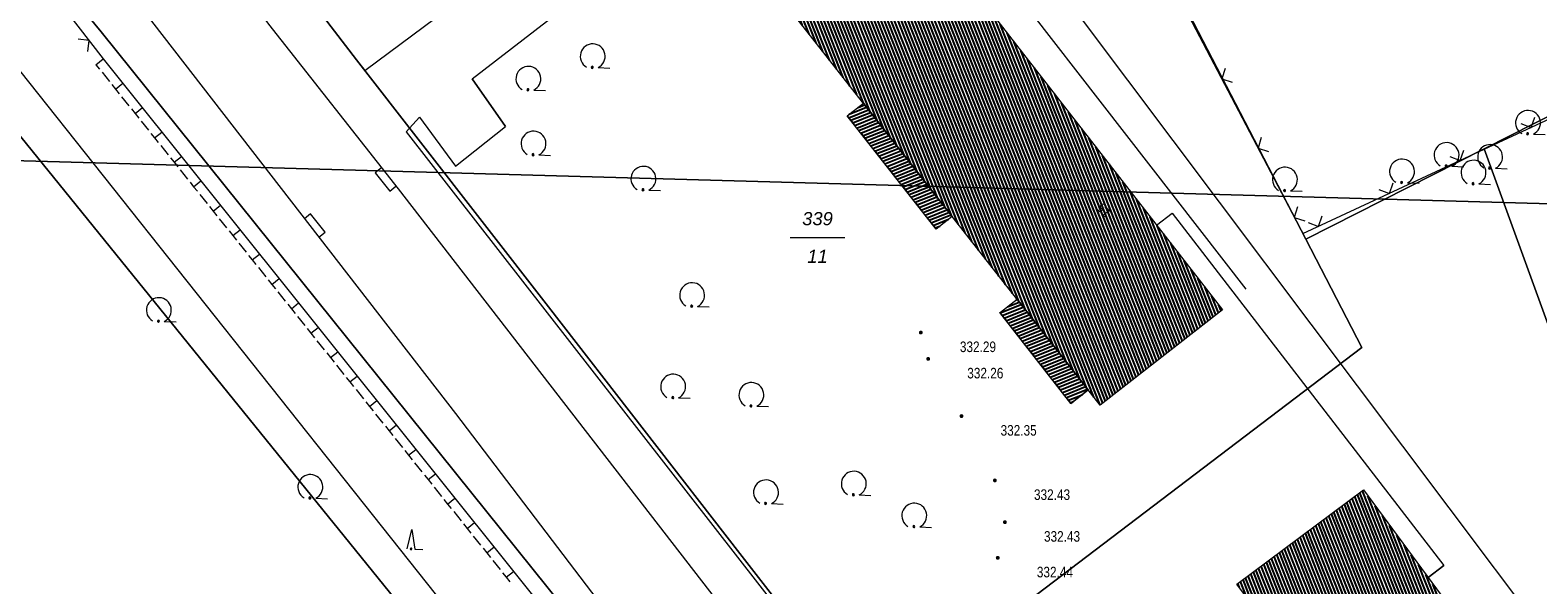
# Model space of a CAD drawing. Header units: metres. Extents: x 345144 to 348639, y 5629211 to 5635235.
# Tile 981 of 1056: x 347462 to 347558, y 5631172 to 5631208. Entities that reach past the tile are written whole.
import ezdxf
from ezdxf.enums import TextEntityAlignment as Align

# ---------------------------------------------------------------- set-up
doc = ezdxf.new("R2010")
doc.units = ezdxf.units.M
doc.header["$MEASUREMENT"] = 0
doc.linetypes.add('4_4', pattern=[1.4, 0.7, -0.7])
for name, color, linetype in [('011 Gebäude', 7, 'Continuous'), ('028 Geländeform', 7, 'Continuous'), ('028 Geländeform Ausg.', 7, 'Continuous'), ('065-066 Ver_Entsorgung Ausg.', 7, 'Continuous'), ('081-083 Topographie', 7, 'Continuous'), ('AX Flurstück', 7, 'Continuous'), ('AX Gebäude', 7, 'Continuous'), ('Blatt', 7, 'Continuous'), ('Definitionslinie', 7, 'Continuous'), ('Präsentationsobjekt -Text (punktförmig)', 7, 'Continuous')]:
    doc.layers.add(name, color=color, linetype=linetype)
doc.styles.add('ARIAL', font='arial.ttf', dxfattribs={"height": 1})
doc.styles.add('ARIALIT', font='ariali.ttf', dxfattribs={"height": 1})
pattern_1 = [(201.882352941, (0, 0), (0.074540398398, -0.185590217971), [])]
pattern_2 = [(111.5294117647, (0, 0), (-0.186045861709, -0.07339575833), [])]

# ---------------------------------------------------------------- blocks, each defined once
blk = doc.blocks.new('alk_043x_nrw')
h = blk.add_hatch(color=7)
edge = h.paths.add_edge_path(flags=0)
edge.add_arc((0, 0), 1, 180, 360, ccw=False)
edge.add_arc((0, 0), 1, 0, 180, ccw=False)
blk = doc.blocks.new('alk_7100_nrwx2')
at = {"true_color": 0x2e2e2e}
h = blk.add_hatch(color=250, dxfattribs=at)
edge = h.paths.add_edge_path(flags=0)
edge.add_arc((0.024073, -0.597267), 0.057254, 180, 360, ccw=False)
edge.add_arc((0.024073, -0.597267), 0.057255, 0, 180, ccw=False)
at = {"color": 250, "lineweight": 5, "true_color": 0x2e2e2e, "flags": 128}
blk.add_lwpolyline([(0.349382, -0.597267), (1, -0.597267)], dxfattribs=at)
at = {"color": 250, "lineweight": 5, "true_color": 0x2e2e2e}
for centre, radius, start, end in [((0.024073, 0.012362), 0.690995, -61.91481688, -118.08518312), ((0.024073, -0.597267), 0.057255, 0, 180), ((0.024073, -0.597267), 0.057254, 180, 0)]:
    blk.add_arc(centre, radius, start, end, dxfattribs=at)
blk = doc.blocks.new('alk_7200_nrwx2')
at = {"true_color": 0x2e2e2e}
h = blk.add_hatch(color=250, dxfattribs=at)
edge = h.paths.add_edge_path(flags=0)
edge.add_arc((-0.020544, -0.388118), 0.055525, 180, 360, ccw=False)
edge.add_arc((-0.020544, -0.388118), 0.055525, 0, 180, ccw=False)
at = {"color": 250, "lineweight": 5, "true_color": 0x2e2e2e, "flags": 128}
blk.add_lwpolyline([(-0.298168, -0.388118), (-0.020544, 1), (0.257079, -0.388118), (0.812326, -0.388118)], dxfattribs=at)
blk.add_lwpolyline([(-0.298168, -0.388118), (-0.020544, 1), (0.257079, -0.388118), (0.812326, -0.388118)], dxfattribs=at)
at = {"color": 250, "lineweight": 5, "true_color": 0x2e2e2e}
for start, end in [(0, 180), (180, 0)]:
    blk.add_arc((-0.020544, -0.388118), 0.055525, start, end, dxfattribs=at)
blk = doc.blocks.new('swc_strasseneinlauf')
at = {"color": 7, "lineweight": 5, "flags": 128}
blk.add_lwpolyline([(-1, 0), (-1, -0.666667), (1, -0.666667), (1, 0)], dxfattribs=at)

msp = doc.modelspace()

# ---------------------------------------------------------------- hatches: boundary and pattern name
at = {"layer": '011 Gebäude', "true_color": 0x8f8f8f}
h = msp.add_hatch(dxfattribs=at)
h.set_pattern_fill('_USER', color=252, scale=0.2, angle=201.88235294, style=0, pattern_type=0)
h.set_pattern_definition(pattern_1)
h.paths.add_polyline_path([(347519.621, 5631195.252), (347513.943, 5631202.499), (347513.943, 5631202.499), (347514.972, 5631203.304), (347514.972, 5631203.304), (347520.649, 5631196.058), (347520.649, 5631196.058)], flags=0)
h = msp.add_hatch(dxfattribs=at)
h.set_pattern_fill('_USER', color=252, scale=0.2, angle=201.88235294, style=0, pattern_type=0)
h.set_pattern_definition(pattern_1)
h.paths.add_polyline_path([(347528.252, 5631184.099), (347523.71, 5631189.903), (347523.71, 5631189.903), (347523.74, 5631189.927), (347523.74, 5631189.927), (347524.801, 5631190.758), (347524.801, 5631190.758), (347529.348, 5631184.956), (347529.348, 5631184.956)], flags=0)
at = {"layer": 'AX Gebäude', "true_color": 0x4f4f4f}
h = msp.add_hatch(dxfattribs=at)
h.set_pattern_fill('_USER', color=251, scale=0.2, angle=111.52941176, style=0, pattern_type=0)
h.set_pattern_definition(pattern_2)
h.paths.add_polyline_path([(347513.463, 5631221.555), (347537.951, 5631190.089), (347530.117, 5631183.972), (347505.526, 5631215.363)], flags=0)
h = msp.add_hatch(dxfattribs=at)
h.set_pattern_fill('_USER', color=251, scale=0.2, angle=111.52941176, style=0, pattern_type=0)
h.set_pattern_definition(pattern_2)
h.paths.add_polyline_path([(347570.613, 5631146.494), (347562.535, 5631140.498), (347553.364, 5631153.006), (347548.021, 5631160.247), (347538.869, 5631172.53), (347546.969, 5631178.555)], flags=0)

# ---------------------------------------------------------------- linework, layer by layer
at = {"layer": '011 Gebäude', "color": 251, "linetype": 'Continuous', "lineweight": 13, "true_color": 0x4f4f4f, "flags": 128}
for points in [[(347519.621, 5631195.252), (347513.943, 5631202.499), (347513.943, 5631202.499), (347514.972, 5631203.304), (347514.972, 5631203.304), (347520.649, 5631196.058), (347520.649, 5631196.058), (347519.621, 5631195.252)], [(347528.252, 5631184.099), (347523.71, 5631189.903), (347523.71, 5631189.903), (347523.74, 5631189.927), (347523.74, 5631189.927), (347524.801, 5631190.758), (347524.801, 5631190.758), (347529.348, 5631184.956), (347529.348, 5631184.956), (347528.252, 5631184.099)]]:
    msp.add_lwpolyline(points, dxfattribs=at)
at = {"layer": '081-083 Topographie', "color": 7, "linetype": 'Continuous', "lineweight": 5, "flags": 128}
for points in [[(347384.325, 5631300.768), (347398.305, 5631307.539), (347398.305, 5631307.539), (347418.575, 5631273.242), (347418.575, 5631273.242), (347420.009, 5631270.148), (347420.009, 5631270.148), (347427.849, 5631257.13), (347427.849, 5631257.13), (347429.696, 5631253.824), (347429.696, 5631253.824), (347446.14, 5631232.185), (347446.14, 5631232.185), (347466.352, 5631206.14)], [(347423.256, 5631270.975), (347432.158, 5631257.838), (347432.158, 5631257.838), (347441.344, 5631244.954), (347441.344, 5631244.954), (347447.534, 5631236.917), (347447.534, 5631236.917), (347449.165, 5631234.8), (347449.165, 5631234.8), (347457.754, 5631223.632), (347457.754, 5631223.632), (347488.875, 5631183.459), (347488.875, 5631183.459), (347501.941, 5631166.293)], [(347381.9, 5631263.51), (347385.767, 5631263.085), (347385.767, 5631263.085), (347388.795, 5631262.065), (347388.795, 5631262.065), (347390.167, 5631261.419), (347390.167, 5631261.419), (347391.491, 5631260.516), (347391.491, 5631260.516), (347392.431, 5631259.371), (347392.431, 5631259.371), (347396.819, 5631251.002), (347396.819, 5631251.002), (347416.774, 5631263.085), (347416.774, 5631263.085), (347437.377, 5631233.128), (347437.377, 5631233.128), (347459.322, 5631204.289), (347459.322, 5631204.289), (347460.993, 5631205.388), (347460.993, 5631205.388), (347482.393, 5631178.448), (347482.393, 5631178.448), (347504.526, 5631150.568)], [(347480.444, 5631208.826), (347482.553, 5631206.068), (347482.553, 5631206.068), (347483.073, 5631205.385), (347483.073, 5631205.385), (347513.852, 5631228.271)], [(347525.749, 5631228.038), (347543.083, 5631194.955), (347543.083, 5631194.955), (347563.22, 5631204.331)], [(347485.719, 5631201.479), (347486.586, 5631202.411), (347486.586, 5631202.411), (347488.88, 5631199.27), (347488.88, 5631199.27), (347492.078, 5631201.802), (347492.078, 5631201.802), (347489.954, 5631204.853), (347489.954, 5631204.853), (347514.271, 5631223.657), (347514.271, 5631223.657), (347516.38, 5631221.117), (347516.38, 5631221.117), (347539.429, 5631191.406)], [(347523.043, 5631216.552), (347572.98, 5631150.051)], [(347466.352, 5631206.14), (347527.78, 5631129.383)], [(347432.641, 5631180.669), (347461.616, 5631146.306), (347461.616, 5631146.306), (347490.009, 5631165.403), (347490.009, 5631165.403), (347459.979, 5631202.503), (347459.979, 5631202.503), (347433.146, 5631183.69)], [(347533.734, 5631195.509), (347534.735, 5631196.271), (347534.735, 5631196.271), (347552.107, 5631173.73), (347552.107, 5631173.73), (347551.098, 5631172.957)]]:
    msp.add_lwpolyline(points, dxfattribs=at)
at = {"layer": 'AX Flurstück', "color": 8, "linetype": 'Continuous', "lineweight": 13, "true_color": 0x808080, "flags": 128}
for points in [[(347558.458, 5631271.171), (347561.141, 5631265.058), (347572.91, 5631238.222), (347573.942, 5631235.157), (347583.121, 5631214.451), (347567.615, 5631206.936), (347554.681, 5631200.386), (347543.268, 5631194.596), (347520.498, 5631238.56), (347503.955, 5631270.533), (347486.095, 5631305.071), (347472.833, 5631330.626), (347472.537, 5631331.219), (347500.569, 5631340.299), (347489.06, 5631375.135), (347492.485, 5631376.203), (347493.091, 5631376.415), (347504.71, 5631347.927), (347507.619, 5631341.216), (347524.924, 5631346.821), (347537.028, 5631319.313), (347540.529, 5631311.415), (347558.458, 5631271.171)], [(347388.425, 5631340.648), (347393.175, 5631342.118), (347396.244, 5631333.407), (347409.145, 5631313), (347412.286, 5631307.809), (347424.223, 5631287.101), (347433.759, 5631271.813), (347434.82, 5631270.109), (347446.19, 5631253.657), (347458.131, 5631237.721), (347470.356, 5631221.865), (347480.443, 5631208.827), (347482.552, 5631206.069), (347494.83, 5631190.279), (347507.077, 5631174.492), (347515.417, 5631163.756)], [(347398.443, 5631162.881), (347388.988, 5631174.67), (347368.831, 5631202.336), (347354.26, 5631224.605), (347338.46, 5631257.681), (347322.685, 5631290.449), (347310.778, 5631315.187), (347344.17, 5631326.531), (347383.962, 5631338.831), (347384.84, 5631337.205), (347399.906, 5631309.244), (347413.811, 5631283.114), (347422.076, 5631267.3), (347427.849, 5631257.131), (347446.139, 5631232.186), (347466.217, 5631207.86)], [(347515.469, 5631146.562), (347466.217, 5631207.86), (347446.139, 5631232.186), (347427.849, 5631257.131), (347422.076, 5631267.3), (347413.811, 5631283.114), (347399.906, 5631309.244), (347384.84, 5631337.205)], [(347480.443, 5631208.827), (347520.498, 5631238.56), (347543.268, 5631194.596), (347546.859, 5631187.675), (347515.417, 5631163.756), (347507.077, 5631174.492), (347494.83, 5631190.279), (347482.552, 5631206.069), (347480.443, 5631208.827)], [(347567.615, 5631206.936), (347583.121, 5631214.451), (347583.593, 5631213.16), (347594.209, 5631183.921), (347596.027, 5631178.914), (347601.785, 5631165.491), (347606.635, 5631156.778), (347590.324, 5631150.857), (347578.637, 5631142.515), (347572.979, 5631150.05), (347554.681, 5631200.386), (347567.615, 5631206.936)], [(347466.217, 5631207.86), (347515.469, 5631146.562)], [(347543.268, 5631194.596), (347554.681, 5631200.386), (347572.979, 5631150.05), (347578.637, 5631142.515), (347548.092, 5631120.711), (347543.644, 5631126.996), (347531.644, 5631142.953), (347519.335, 5631158.713), (347515.417, 5631163.756), (347546.859, 5631187.675), (347543.268, 5631194.596)]]:
    msp.add_lwpolyline(points, dxfattribs=at)
at = {"layer": 'AX Gebäude', "color": 7, "linetype": 'Continuous', "lineweight": 5, "flags": 128}
for points in [[(347513.463, 5631221.555), (347537.951, 5631190.089), (347530.117, 5631183.972), (347505.526, 5631215.363), (347513.463, 5631221.555)], [(347570.613, 5631146.494), (347562.535, 5631140.498), (347553.364, 5631153.006), (347548.021, 5631160.247), (347538.869, 5631172.53), (347546.969, 5631178.555), (347570.613, 5631146.494)]]:
    msp.add_lwpolyline(points, dxfattribs=at)
at = {"layer": 'Blatt', "color": 205, "linetype": 'Continuous', "lineweight": 5, "true_color": 0x873099, "flags": 128}
for points in [[(347381.745, 5631201.846), (347388.783, 5631451.723), (347888.543, 5631437.647), (347881.503, 5631187.771), (347381.745, 5631201.846)], [(347374.708, 5630951.97), (347381.745, 5631201.846), (347881.503, 5631187.771), (347874.464, 5630937.896), (347374.708, 5630951.97)]]:
    msp.add_lwpolyline(points, dxfattribs=at)
at = {"layer": 'Definitionslinie', "color": 7, "linetype": 'Continuous', "lineweight": 5, "flags": 128}
for points in [[(347446.14, 5631232.185), (347466.352, 5631206.14)], [(347483.073, 5631205.385), (347513.852, 5631228.271)], [(347525.749, 5631228.038), (347543.083, 5631194.955)], [(347457.754, 5631223.632), (347488.875, 5631183.459)], [(347489.954, 5631204.853), (347514.271, 5631223.657)], [(347516.38, 5631221.117), (347539.429, 5631191.406)], [(347523.043, 5631216.552), (347572.98, 5631150.051)], [(347480.444, 5631208.826), (347482.553, 5631206.068)], [(347465.354, 5631206.611), (347465.442, 5631207.312), (347464.741, 5631207.401)], [(347465.354, 5631206.611), (347465.442, 5631207.312), (347464.741, 5631207.401)], [(347465.884, 5631205.765), (347466.352, 5631206.14)], [(347465.884, 5631205.766), (347466.352, 5631206.14)], [(347465.884, 5631205.766), (347466.352, 5631206.14)], [(347465.884, 5631205.765), (347466.352, 5631206.14)], [(347466.352, 5631206.14), (347527.78, 5631129.383)], [(347460.993, 5631205.388), (347482.393, 5631178.448)], [(347465.884, 5631205.765), (347466.118, 5631205.472)], [(347465.884, 5631205.765), (347466.118, 5631205.472)], [(347466.275, 5631205.277), (347466.743, 5631204.691)], [(347466.275, 5631205.277), (347466.743, 5631204.691)], [(347482.553, 5631206.068), (347483.073, 5631205.385)], [(347538.108, 5631205.528), (347537.897, 5631204.853), (347538.572, 5631204.642)], [(347538.108, 5631205.528), (347537.897, 5631204.853), (347538.572, 5631204.642)], [(347466.899, 5631204.496), (347467.134, 5631204.203)], [(347466.899, 5631204.496), (347467.134, 5631204.203)], [(347467.134, 5631204.204), (347467.602, 5631204.578)], [(347467.134, 5631204.204), (347467.602, 5631204.578)], [(347467.134, 5631204.203), (347467.368, 5631203.911)], [(347467.134, 5631204.203), (347467.368, 5631203.911)], [(347489.954, 5631204.853), (347492.078, 5631201.802)], [(347543.083, 5631194.955), (347563.22, 5631204.331)], [(347467.524, 5631203.716), (347467.993, 5631203.13)], [(347467.524, 5631203.716), (347467.993, 5631203.13)], [(347459.979, 5631202.503), (347490.009, 5631165.403)], [(347468.149, 5631202.935), (347468.383, 5631202.642)], [(347468.149, 5631202.935), (347468.383, 5631202.642)], [(347468.383, 5631202.643), (347468.851, 5631203.017)], [(347468.383, 5631202.643), (347468.851, 5631203.017)], [(347468.383, 5631202.642), (347468.618, 5631202.349)], [(347468.383, 5631202.642), (347468.618, 5631202.349)], [(347485.719, 5631201.479), (347486.586, 5631202.411)], [(347486.586, 5631202.411), (347488.88, 5631199.27)], [(347557.02, 5631201.996), (347557.684, 5631201.753), (347557.927, 5631202.418)], [(347557.02, 5631201.996), (347557.684, 5631201.753), (347557.927, 5631202.418)], [(347468.774, 5631202.154), (347469.242, 5631201.568)], [(347468.774, 5631202.154), (347469.242, 5631201.568)], [(347469.399, 5631201.373), (347469.633, 5631201.08)], [(347469.399, 5631201.373), (347469.633, 5631201.08)], [(347469.633, 5631201.08), (347470.101, 5631201.454)], [(347469.633, 5631201.08), (347470.101, 5631201.454)], [(347488.88, 5631199.27), (347492.078, 5631201.802)], [(347469.633, 5631201.08), (347469.867, 5631200.788)], [(347469.633, 5631201.08), (347469.867, 5631200.788)], [(347470.024, 5631200.592), (347470.492, 5631200.007)], [(347470.024, 5631200.592), (347470.492, 5631200.007)], [(347540.428, 5631201.099), (347540.217, 5631200.424), (347540.892, 5631200.213)], [(347540.428, 5631201.099), (347540.217, 5631200.424), (347540.892, 5631200.213)], [(347470.648, 5631199.812), (347470.883, 5631199.519)], [(347470.648, 5631199.812), (347470.883, 5631199.519)], [(347470.883, 5631199.52), (347471.351, 5631199.894)], [(347470.883, 5631199.52), (347471.351, 5631199.894)], [(347470.883, 5631199.519), (347471.117, 5631199.226)], [(347470.883, 5631199.519), (347471.117, 5631199.226)], [(347552.487, 5631199.885), (347553.152, 5631199.643), (347553.394, 5631200.307)], [(347552.487, 5631199.885), (347553.152, 5631199.643), (347553.394, 5631200.307)], [(347471.273, 5631199.031), (347471.742, 5631198.445)], [(347471.273, 5631199.031), (347471.742, 5631198.445)], [(347471.898, 5631198.25), (347472.132, 5631197.957)], [(347471.898, 5631198.25), (347472.132, 5631197.957)], [(347472.132, 5631197.957), (347472.6, 5631198.331)], [(347472.132, 5631197.957), (347472.6, 5631198.331)], [(347472.132, 5631197.957), (347472.367, 5631197.665)], [(347472.132, 5631197.957), (347472.367, 5631197.665)], [(347472.523, 5631197.469), (347472.991, 5631196.884)], [(347472.523, 5631197.469), (347472.991, 5631196.884)], [(347547.954, 5631197.775), (347548.619, 5631197.533), (347548.861, 5631198.197)], [(347547.954, 5631197.775), (347548.619, 5631197.533), (347548.861, 5631198.197)], [(347473.148, 5631196.689), (347473.382, 5631196.396)], [(347473.148, 5631196.689), (347473.382, 5631196.396)], [(347473.382, 5631196.397), (347473.85, 5631196.771)], [(347473.382, 5631196.397), (347473.85, 5631196.771)], [(347542.749, 5631196.67), (347542.538, 5631195.995), (347543.213, 5631195.785)], [(347542.749, 5631196.67), (347542.538, 5631195.995), (347543.213, 5631195.785)], [(347473.382, 5631196.396), (347473.616, 5631196.103)], [(347473.382, 5631196.396), (347473.616, 5631196.103)], [(347473.773, 5631195.908), (347474.241, 5631195.322)], [(347473.773, 5631195.908), (347474.241, 5631195.322)], [(347533.734, 5631195.509), (347534.735, 5631196.271)], [(347534.735, 5631196.271), (347552.107, 5631173.73)], [(347543.422, 5631195.664), (347544.086, 5631195.422), (347544.328, 5631196.086)], [(347543.422, 5631195.664), (347544.086, 5631195.422), (347544.328, 5631196.086)], [(347474.397, 5631195.127), (347474.632, 5631194.834)], [(347474.397, 5631195.127), (347474.632, 5631194.834)], [(347474.632, 5631194.835), (347475.1, 5631195.209)], [(347474.632, 5631194.835), (347475.1, 5631195.209)], [(347474.632, 5631194.834), (347474.866, 5631194.542)], [(347474.632, 5631194.834), (347474.866, 5631194.542)], [(347475.022, 5631194.346), (347475.491, 5631193.761)], [(347475.022, 5631194.346), (347475.491, 5631193.761)], [(347475.881, 5631193.274), (347476.349, 5631193.648)], [(347475.881, 5631193.274), (347476.349, 5631193.648)], [(347475.647, 5631193.566), (347475.881, 5631193.273)], [(347475.647, 5631193.566), (347475.881, 5631193.273)], [(347475.881, 5631193.273), (347476.116, 5631192.98)], [(347475.881, 5631193.273), (347476.116, 5631192.98)], [(347476.272, 5631192.785), (347476.74, 5631192.199)], [(347476.272, 5631192.785), (347476.74, 5631192.199)], [(347476.897, 5631192.004), (347477.131, 5631191.711)], [(347476.897, 5631192.004), (347477.131, 5631191.711)], [(347477.131, 5631191.711), (347477.599, 5631192.085)], [(347477.131, 5631191.711), (347477.599, 5631192.085)], [(347477.131, 5631191.711), (347477.365, 5631191.419)], [(347477.131, 5631191.711), (347477.365, 5631191.419)], [(347477.522, 5631191.223), (347477.99, 5631190.638)], [(347477.522, 5631191.223), (347477.99, 5631190.638)], [(347478.146, 5631190.443), (347478.381, 5631190.15)], [(347478.146, 5631190.443), (347478.381, 5631190.15)], [(347478.381, 5631190.151), (347478.849, 5631190.525)], [(347478.381, 5631190.151), (347478.849, 5631190.525)], [(347478.381, 5631190.15), (347478.615, 5631189.857)], [(347478.381, 5631190.15), (347478.615, 5631189.857)], [(347478.771, 5631189.662), (347479.24, 5631189.076)], [(347478.771, 5631189.662), (347479.24, 5631189.076)], [(347479.396, 5631188.881), (347479.63, 5631188.588)], [(347479.396, 5631188.881), (347479.63, 5631188.588)], [(347479.63, 5631188.588), (347480.098, 5631188.962)], [(347479.63, 5631188.588), (347480.098, 5631188.962)], [(347479.63, 5631188.588), (347479.865, 5631188.296)], [(347479.63, 5631188.588), (347479.865, 5631188.296)], [(347480.021, 5631188.1), (347480.489, 5631187.515)], [(347480.021, 5631188.1), (347480.489, 5631187.515)], [(347480.646, 5631187.32), (347480.88, 5631187.027)], [(347480.646, 5631187.32), (347480.88, 5631187.027)], [(347480.88, 5631187.028), (347481.348, 5631187.402)], [(347480.88, 5631187.028), (347481.348, 5631187.402)], [(347480.88, 5631187.027), (347481.114, 5631186.734)], [(347480.88, 5631187.027), (347481.114, 5631186.734)], [(347481.271, 5631186.539), (347481.739, 5631185.953)], [(347481.271, 5631186.539), (347481.739, 5631185.953)], [(347481.895, 5631185.758), (347482.13, 5631185.465)], [(347481.895, 5631185.758), (347482.13, 5631185.465)], [(347482.13, 5631185.466), (347482.598, 5631185.84)], [(347482.13, 5631185.466), (347482.598, 5631185.84)], [(347482.13, 5631185.465), (347482.364, 5631185.173)], [(347482.13, 5631185.465), (347482.364, 5631185.173)], [(347482.52, 5631184.977), (347482.989, 5631184.392)], [(347482.52, 5631184.977), (347482.989, 5631184.392)], [(347483.145, 5631184.197), (347483.379, 5631183.904)], [(347483.145, 5631184.197), (347483.379, 5631183.904)], [(347483.379, 5631183.905), (347483.847, 5631184.279)], [(347483.379, 5631183.905), (347483.847, 5631184.279)], [(347483.379, 5631183.904), (347483.614, 5631183.611)], [(347483.379, 5631183.904), (347483.614, 5631183.611)], [(347483.77, 5631183.416), (347484.238, 5631182.83)], [(347483.77, 5631183.416), (347484.238, 5631182.83)], [(347488.875, 5631183.459), (347501.941, 5631166.293)], [(347484.395, 5631182.635), (347484.629, 5631182.342)], [(347484.395, 5631182.635), (347484.629, 5631182.342)], [(347484.629, 5631182.342), (347485.097, 5631182.716)], [(347484.629, 5631182.342), (347485.097, 5631182.716)], [(347484.629, 5631182.342), (347484.863, 5631182.049)], [(347484.629, 5631182.342), (347484.863, 5631182.049)], [(347485.02, 5631181.854), (347485.488, 5631181.269)], [(347485.02, 5631181.854), (347485.488, 5631181.269)], [(347485.644, 5631181.074), (347485.879, 5631180.781)], [(347485.644, 5631181.074), (347485.879, 5631180.781)], [(347485.879, 5631180.782), (347486.347, 5631181.156)], [(347485.879, 5631180.782), (347486.347, 5631181.156)], [(347485.879, 5631180.781), (347486.113, 5631180.488)], [(347485.879, 5631180.781), (347486.113, 5631180.488)], [(347486.269, 5631180.293), (347486.738, 5631179.707)], [(347486.269, 5631180.293), (347486.738, 5631179.707)], [(347486.894, 5631179.512), (347487.128, 5631179.219)], [(347486.894, 5631179.512), (347487.128, 5631179.219)], [(347487.128, 5631179.219), (347487.596, 5631179.593)], [(347487.128, 5631179.219), (347487.596, 5631179.593)], [(347487.128, 5631179.219), (347487.363, 5631178.926)], [(347487.128, 5631179.219), (347487.363, 5631178.926)], [(347482.393, 5631178.448), (347504.526, 5631150.568)], [(347487.519, 5631178.731), (347487.988, 5631178.146)], [(347487.519, 5631178.731), (347487.988, 5631178.146)], [(347488.144, 5631177.951), (347488.378, 5631177.658)], [(347488.144, 5631177.951), (347488.378, 5631177.658)], [(347488.378, 5631177.659), (347488.846, 5631178.033)], [(347488.378, 5631177.659), (347488.846, 5631178.033)], [(347488.378, 5631177.658), (347488.612, 5631177.365)], [(347488.378, 5631177.658), (347488.612, 5631177.365)], [(347488.769, 5631177.17), (347489.237, 5631176.584)], [(347488.769, 5631177.17), (347489.237, 5631176.584)], [(347489.393, 5631176.389), (347489.628, 5631176.096)], [(347489.393, 5631176.389), (347489.628, 5631176.096)], [(347489.628, 5631176.097), (347490.096, 5631176.471)], [(347489.628, 5631176.097), (347490.096, 5631176.471)], [(347489.628, 5631176.096), (347489.862, 5631175.803)], [(347489.628, 5631176.096), (347489.862, 5631175.803)], [(347490.018, 5631175.608), (347490.487, 5631175.023)], [(347490.018, 5631175.608), (347490.487, 5631175.023)], [(347490.643, 5631174.827), (347490.877, 5631174.535)], [(347490.643, 5631174.827), (347490.877, 5631174.535)], [(347490.877, 5631174.536), (347491.345, 5631174.91)], [(347490.877, 5631174.536), (347491.345, 5631174.91)], [(347490.877, 5631174.535), (347491.112, 5631174.242)], [(347490.877, 5631174.535), (347491.112, 5631174.242)], [(347491.268, 5631174.047), (347491.737, 5631173.461)], [(347491.268, 5631174.047), (347491.737, 5631173.461)], [(347492.127, 5631172.973), (347492.595, 5631173.347)], [(347492.127, 5631172.973), (347492.595, 5631173.347)], [(347551.098, 5631172.957), (347552.107, 5631173.73)], [(347491.893, 5631173.266), (347492.127, 5631172.973)], [(347491.893, 5631173.266), (347492.127, 5631172.973)], [(347492.127, 5631172.973), (347492.361, 5631172.68)], [(347492.127, 5631172.973), (347492.361, 5631172.68)]]:
    msp.add_lwpolyline(points, dxfattribs=at)
at = {"layer": 'Definitionslinie', "color": 219, "linetype": 'Continuous', "lineweight": 5, "true_color": 0x5c3d57, "flags": 128}
for points in [[(347463.15, 5631226.207), (347466.734, 5631221.652), (347467.092, 5631221.197), (347473.242, 5631213.341), (347476.914, 5631208.364), (347485.218, 5631197.819), (347528.548, 5631141.818)], [(347485.719, 5631201.479), (347536.979, 5631135.665), (347552.044, 5631114.845)]]:
    msp.add_lwpolyline(points, dxfattribs=at)
at = {"layer": 'Definitionslinie', "color": 250, "linetype": 'Continuous', "lineweight": 13, "true_color": 0x2e2e2e, "flags": 128}
for points in [[(347513.943, 5631202.499), (347514.972, 5631203.304)], [(347523.71, 5631189.903), (347523.74, 5631189.927), (347523.74, 5631189.927), (347524.801, 5631190.758)], [(347528.252, 5631184.099), (347529.348, 5631184.956)]]:
    msp.add_lwpolyline(points, dxfattribs=at)
at = {"layer": 'Definitionslinie', "color": 250, "linetype": '4_4', "lineweight": 5, "true_color": 0x2e2e2e, "flags": 128}
for points in [[(347513.943, 5631202.499), (347519.621, 5631195.252)], [(347523.71, 5631189.903), (347528.252, 5631184.099)]]:
    msp.add_lwpolyline(points, dxfattribs=at)
at = {"layer": 'Präsentationsobjekt -Text (punktförmig)', "color": 251, "linetype": 'Continuous', "lineweight": 13, "true_color": 0x5e5e5e, "flags": 128}
msp.add_lwpolyline([(347510.2994, 5631194.71152), (347513.7806, 5631194.71152)], dxfattribs=at)

# ---------------------------------------------------------------- block references
at = {"layer": '028 Geländeform', "xscale": 0.125, "yscale": 0.125}
for p in [(347518.647, 5631188.629), (347519.118, 5631186.944), (347521.249, 5631183.283), (347523.386, 5631179.169), (347524.025, 5631176.497), (347523.57, 5631174.215)]:
    msp.add_blockref('alk_043x_nrw', p, dxfattribs=at)
at = {"layer": '065-066 Ver_Entsorgung Ausg.', "xscale": 0.75, "yscale": 0.75}
for p, rotation in [((347484.604, 5631198.573), -51.83446040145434), ((347479.685, 5631195.322), 128.2131722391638)]:
    msp.add_blockref('swc_strasseneinlauf', p, dxfattribs=dict(at, rotation=rotation))
at = {"layer": '081-083 Topographie'}
for name, p, xscale, yscale, rotation in [('alk_7100_nrwx2', (347497.631, 5631206.287), 1.15275, 1.15275, -2.326094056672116), ('alk_7100_nrwx2', (347493.515, 5631204.848), 1.15275, 1.15275, -2.326094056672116), ('alk_7100_nrwx2', (347557.46, 5631202.031), 1.15275, 1.15275, -2.326094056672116), ('alk_7100_nrwx2', (347493.843, 5631200.7), 1.15275, 1.15275, -2.326094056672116), ('alk_7100_nrwx2', (347552.251, 5631199.97), 1.15275, 1.15275, -2.326094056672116), ('alk_7100_nrwx2', (347555.037, 5631199.845), 1.15275, 1.15275, -2.326036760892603), ('alk_7100_nrwx2', (347549.402, 5631198.916), 1.15275, 1.15275, -2.326036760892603), ('alk_7100_nrwx2', (347553.975, 5631198.843), 1.15275, 1.15275, -2.326094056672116), ('alk_7100_nrwx2', (347500.875, 5631198.45), 1.15275, 1.15275, -2.326094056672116), ('alk_7100_nrwx2', (347541.912, 5631198.398), 1.15275, 1.15275, -2.326094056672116), ('alk_7100_nrwx2', (347503.991, 5631191.002), 1.15275, 1.15275, -2.326094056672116), ('alk_7100_nrwx2', (347469.879, 5631190.049), 1.15275, 1.15275, -2.326609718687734), ('alk_7100_nrwx2', (347502.777, 5631185.156), 1.15275, 1.15275, -2.325463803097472), ('alk_7100_nrwx2', (347507.78, 5631184.623), 1.15275, 1.15275, -2.326094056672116), ('alk_7100_nrwx2', (347479.567, 5631178.733), 1.15275, 1.15275, -2.326609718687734), ('alk_7100_nrwx2', (347508.718, 5631178.386), 1.15275, 1.15275, -2.325521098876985), ('alk_7100_nrwx2', (347514.333, 5631178.941), 1.15275, 1.15275, -2.325463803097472), ('alk_7100_nrwx2', (347518.201, 5631176.901), 1.15275, 1.15275, -2.325521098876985), ('alk_7200_nrwx2', (347486.071, 5631175.133), 0.9005, 0.9005, -2.326094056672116)]:
    msp.add_blockref(name, p, dxfattribs=dict(at, xscale=xscale, yscale=yscale, rotation=rotation))

# ---------------------------------------------------------------- texts
at = {"layer": '028 Geländeform Ausg.', "color": 44, "true_color": 0xb27500, "style": 'ARIAL', "width": 0.8}
for s, height, p in [('332.29', 0.6761367, (347521.147, 5631187.379)), ('332.26', 0.6761366, (347521.618, 5631185.694)), ('332.35', 0.6761367, (347523.749, 5631182.033)), ('332.43', 0.6761367, (347525.886, 5631177.919)), ('332.43', 0.6761367, (347526.525, 5631175.247)), ('332.44', 0.6761367, (347526.07, 5631172.965))]:
    msp.add_text(s, height=height, dxfattribs=at).set_placement(p)
at = {"layer": 'Präsentationsobjekt -Text (punktförmig)', "color": 7, "style": 'ARIAL'}
msp.add_text('15', height=0.58947, rotation=130.061418, dxfattribs=at).set_placement((347530.582, 5631196.627), align=Align.CENTER)
at = {"layer": 'Präsentationsobjekt -Text (punktförmig)', "color": 8, "true_color": 0x808080, "style": 'ARIALIT'}
for s, p in [('339', (347512.04, 5631195.91488)), ('11', (347512.04, 5631193.50816))]:
    msp.add_text(s, height=0.8421, dxfattribs=at).set_placement(p, align=Align.MIDDLE_CENTER)

doc.saveas('drawing.dxf')
